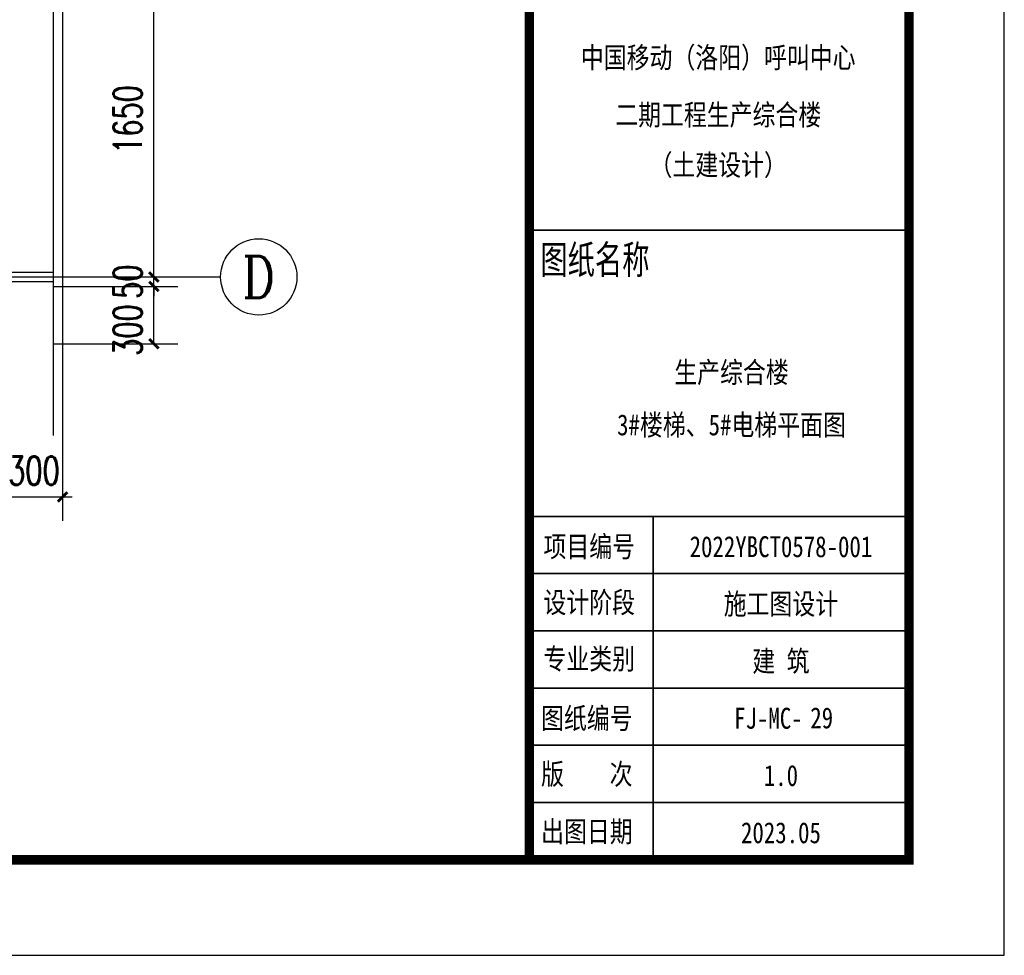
# Model space of a CAD drawing. Extents: x 797781 to 1255204, y 21234 to 1024248.
# Tile 1010 of 1056: x 1183046 to 1188209, y 647063 to 651967. Entities that reach past the tile are written whole.
import ezdxf
from ezdxf.enums import TextEntityAlignment as Align

# ---------------------------------------------------------------- set-up
doc = ezdxf.new("R2010")
doc.units = 0
doc.header["$LTSCALE"] = 1000
doc.header["$MEASUREMENT"] = 0
doc.linetypes.add('230303生产综合楼-平面图_t8$0$DOTE', pattern=[2.42, 2, -0.2, 0.02, -0.2])
for name, color, linetype in [('230303生产综合楼-平面图_t8$0$3T_WOOD', 21, 'Continuous'), ('230303生产综合楼-平面图_t8$0$AXIS', 3, 'Continuous'), ('230303生产综合楼-平面图_t8$0$AXIS_TEXT', 7, 'Continuous'), ('230303生产综合楼-平面图_t8$0$CURTWALL', 4, 'Continuous'), ('230303生产综合楼-平面图_t8$0$DOTE', 1, '230303生产综合楼-平面图_t8$0$DOTE'), ('230303生产综合楼-平面图_t8$0$PUB_TEXT', 7, 'Continuous'), ('AXIS_TEXT', 7, 'Continuous'), ('PUB_TITLE', 4, 'Continuous')]:
    doc.layers.add(name, color=color, linetype=linetype)
doc.layers.add('230303生产综合楼-平面图_t8$0$图框', color=4, linetype='Continuous', lineweight=35)
doc.styles.add('230303生产综合楼-平面图_t8$0$-黑体', font='simhei.ttf', dxfattribs={"width": 0.8})
doc.styles.add('230303生产综合楼-平面图_t8$0$_TCH_AXIS', font='COMPLEX', dxfattribs={"bigfont": 'GBCBIG'})
doc.styles.add('230303生产综合楼-平面图_T8$0$_TCH_DIM_T3', font='SIMPLEX', dxfattribs={"width": 0.705882, "bigfont": 'GBCBIG'})
doc.styles.add('COMPLEX', font='COMPLEX')
doc.dimstyles.new('230303生产综合楼-平面图_T8$0$_TCH_ARCH&&50', dxfattribs={"dimtxt": 148.75, "dimasz": 50, "dimexe": 125, "dimexo": 150, "dimgap": 63.125, "dimtad": 1, "dimdec": 0, "dimzin": 0, "dimdsep": 46, "dimtxsty": '230303生产综合楼-平面图_T8$0$_TCH_DIM_T3', "dimblk": '230303生产综合楼-平面图_t8$0$_ArchTick', "dimcen": 0.09, "dimclrt": 7, "dimazin": 2, "dimtfac": 1, "dimtdec": 0, "dimtix": 1, "dimtmove": 2, "dimatfit": 3, "dimfxl": 1, "dimtolj": 1, "dimtzin": 0, "dimarcsym": 0})

# ---------------------------------------------------------------- blocks, each defined once
blk = doc.blocks.new('230303生产综合楼-平面图_t8$0$图签')
at = {"layer": '230303生产综合楼-平面图_t8$0$图框', "linetype": 'Continuous'}
for p, q in [((-4020, 6600), (-18, 6600)), ((-3975, 3600), (25, 3600)), ((-2700, -2), (-2700, 3600)), ((-3975, 3000), (25, 3000)), ((-3975, 2400), (25, 2400)), ((-3975, 1800), (25, 1800)), ((-4000, 1200), (0, 1200)), ((-4000, 600), (0, 600))]:
    blk.add_line(p, q, dxfattribs=at)
at = {"layer": '230303生产综合楼-平面图_t8$0$图框', "style": '230303生产综合楼-平面图_t8$0$-黑体', "width": 0.8}
for s, height, p in [('中国移动（洛阳）呼叫中心', 220.01, (-2019, 8300)), ('二期工程生产综合楼', 220, (-2019, 7700)), ('（土建设计）', 220, (-2019, 7174)), ('2022YBCT0578-001', 220.01, (-1361, 3172)), ('施工图设计', 220, (-1361, 2572)), ('建 筑', 220, (-1361, 1972)), ('FJ-MC-', 220, (-1493, 1373)), ('1.0', 220, (-1361, 773)), ('2023.05', 220, (-1361, 173))]:
    blk.add_text(s, height=height, dxfattribs=at).set_placement(p, align=Align.CENTER)
at = {"layer": '230303生产综合楼-平面图_t8$0$图框', "style": '230303生产综合楼-平面图_t8$0$-黑体'}
for s, height, width, p in [('图纸名称', 300, 0.7, (-3885, 6141)), ('项目编号', 220, 0.8, (-3852, 3173)), ('设计阶段', 220, 0.8, (-3852, 2588)), ('专业类别', 220, 0.8, (-3852, 1996)), ('图纸编号', 220, 0.8, (-3877, 1373)), ('版    次', 220, 0.8, (-3877, 788)), ('出图日期', 220, 0.8, (-3877, 185))]:
    blk.add_text(s, height=height, dxfattribs=dict(at, width=width)).set_placement(p)
blk = doc.blocks.new('230303生产综合楼-平面图_t8$0$212')
at = {"layer": '230303生产综合楼-平面图_t8$0$3T_WOOD'}
blk.add_lwpolyline([(593636.3, -29828.8), (593636.3, -29878.8), (593886.3, -29878.8), (593886.3, -29828.8)], close=True, dxfattribs=at)
blk.add_lwpolyline([(593636.3, -29853.8), (593586.3, -29853.8)], dxfattribs=at)
blk.add_lwpolyline([(593636.3, -29853.8), (593586.3, -29853.8)], dxfattribs=at)
blk = doc.blocks.new('230303生产综合楼-平面图_t8$0$_ArchTick')
at = {"color": 0, "linetype": 'ByBlock', "const_width": 0.3}
blk.add_lwpolyline([(-0.5, -0.5), (0.5, 0.5)], dxfattribs=at)
blk = doc.blocks.new('*D4121')
at = {"layer": '230303生产综合楼-平面图_t8$0$AXIS', "color": 0, "lineweight": -2, "transparency": 16777216}
for p, q in [((1183220.6, 652269), (1183874.5, 652269)), ((1183749.5, 650619), (1183749.5, 652269)), ((1183220.6, 650619), (1183874.5, 650619))]:
    blk.add_line(p, q, dxfattribs=at)
at = {"layer": 'Defpoints', "color": 0, "transparency": 16777216}
for p in [(1183070.6, 652269), (1183749.5, 652269), (1183070.6, 650619)]:
    blk.add_point(p, dxfattribs=at)
at = {"layer": '230303生产综合楼-平面图_t8$0$AXIS', "color": 0, "lineweight": -2, "transparency": 16777216, "xscale": 50, "yscale": 50, "zscale": 50}
for p, rotation in [((1183749.5, 652269), 90), ((1183749.5, 650619), 270)]:
    blk.add_blockref('230303生产综合楼-平面图_t8$0$_ArchTick', p, dxfattribs=dict(at, rotation=rotation))
at = {"layer": '230303生产综合楼-平面图_t8$0$AXIS', "color": 7, "transparency": 16777216, "insert": (1183612, 651444), "char_height": 148.75, "attachment_point": 5, "rotation": 90, "style": '230303生产综合楼-平面图_T8$0$_TCH_DIM_T3'}
blk.add_mtext('\\A1;1650', dxfattribs=at)
blk = doc.blocks.new('*D4122')
at = {"layer": '230303生产综合楼-平面图_t8$0$AXIS', "color": 0, "lineweight": -2, "transparency": 16777216}
for p, q in [((1183749.5, 650619), (1183749.5, 650669)), ((1183220.6, 650619), (1183874.5, 650619)), ((1183749.5, 650569), (1183749.5, 650619)), ((1183220.6, 650569), (1183874.5, 650569)), ((1183749.5, 650569), (1183749.5, 650519))]:
    blk.add_line(p, q, dxfattribs=at)
at = {"layer": 'Defpoints', "color": 0, "transparency": 16777216}
for p in [(1183070.6, 650619), (1183749.5, 650619), (1183070.6, 650569)]:
    blk.add_point(p, dxfattribs=at)
at = {"layer": '230303生产综合楼-平面图_t8$0$AXIS', "color": 0, "lineweight": -2, "transparency": 16777216, "xscale": 50, "yscale": 50, "zscale": 50}
for p, rotation in [((1183749.5, 650619), 270), ((1183749.5, 650569), 90)]:
    blk.add_blockref('230303生产综合楼-平面图_t8$0$_ArchTick', p, dxfattribs=dict(at, rotation=rotation))
at = {"layer": '230303生产综合楼-平面图_t8$0$AXIS', "color": 7, "transparency": 16777216, "insert": (1183612, 650594), "char_height": 148.75, "attachment_point": 5, "rotation": 90, "style": '230303生产综合楼-平面图_T8$0$_TCH_DIM_T3'}
blk.add_mtext('\\A1;50', dxfattribs=at)
blk = doc.blocks.new('*D4123')
at = {"layer": '230303生产综合楼-平面图_t8$0$AXIS', "color": 0, "lineweight": -2, "transparency": 16777216}
for p, q in [((1183220.6, 650569), (1183874.5, 650569)), ((1183749.5, 650269), (1183749.5, 650569)), ((1183220.6, 650269), (1183874.5, 650269))]:
    blk.add_line(p, q, dxfattribs=at)
at = {"layer": 'Defpoints', "color": 0, "transparency": 16777216}
for p in [(1183070.6, 650569), (1183749.5, 650569), (1183070.6, 650269)]:
    blk.add_point(p, dxfattribs=at)
at = {"layer": '230303生产综合楼-平面图_t8$0$AXIS', "color": 0, "lineweight": -2, "transparency": 16777216, "xscale": 50, "yscale": 50, "zscale": 50}
for p, rotation in [((1183749.5, 650569), 90), ((1183749.5, 650269), 270)]:
    blk.add_blockref('230303生产综合楼-平面图_t8$0$_ArchTick', p, dxfattribs=dict(at, rotation=rotation))
at = {"layer": '230303生产综合楼-平面图_t8$0$AXIS', "color": 7, "transparency": 16777216, "insert": (1183612, 650340.6), "char_height": 148.75, "attachment_point": 5, "rotation": 90, "style": '230303生产综合楼-平面图_T8$0$_TCH_DIM_T3'}
blk.add_mtext('\\A1;300', dxfattribs=at)
blk = doc.blocks.new('_AXISO')
blk.add_circle((0, 0), 0.5)
at = {"layer": 'AXIS_TEXT', "style": 'COMPLEX', "width": 1.041667}
blk.add_attdef('A', text='', height=0.56, dxfattribs=at).set_placement((-0.25, -0.28), (0.25, -0.28), align=Align.FIT)
blk = doc.blocks.new('*D4124')
at = {"layer": '230303生产综合楼-平面图_t8$0$AXIS', "color": 0, "lineweight": -2, "transparency": 16777216}
for p, q in [((1182970.6, 649995), (1182970.6, 649341.1)), ((1183270.6, 649995), (1183270.6, 649341.1)), ((1182970.6, 649466.1), (1182920.6, 649466.1)), ((1182970.6, 649466.1), (1183270.6, 649466.1)), ((1183270.6, 649466.1), (1183320.6, 649466.1))]:
    blk.add_line(p, q, dxfattribs=at)
at = {"layer": 'Defpoints', "color": 0, "transparency": 16777216}
for p in [(1182970.6, 650145), (1183270.6, 650145), (1183270.6, 649466.1)]:
    blk.add_point(p, dxfattribs=at)
at = {"layer": '230303生产综合楼-平面图_t8$0$AXIS', "color": 0, "lineweight": -2, "transparency": 16777216, "xscale": 50, "yscale": 50, "zscale": 50}
blk.add_blockref('230303生产综合楼-平面图_t8$0$_ArchTick', (1182970.6, 649466.1), dxfattribs=at)
at = {"layer": '230303生产综合楼-平面图_t8$0$AXIS', "color": 0, "lineweight": -2, "transparency": 16777216, "xscale": 50, "yscale": 50, "zscale": 50, "rotation": 180}
blk.add_blockref('230303生产综合楼-平面图_t8$0$_ArchTick', (1183270.6, 649466.1), dxfattribs=at)
at = {"layer": '230303生产综合楼-平面图_t8$0$AXIS', "color": 7, "transparency": 16777216, "insert": (1183120.6, 649603.6), "char_height": 148.75, "attachment_point": 5, "style": '230303生产综合楼-平面图_T8$0$_TCH_DIM_T3'}
blk.add_mtext('\\A1;300', dxfattribs=at)

msp = doc.modelspace()

# ---------------------------------------------------------------- linework, layer by layer
at = {"layer": '230303生产综合楼-平面图_t8$0$AXIS'}
msp.add_line((1183070.6, 650619), (1184099.5, 650619), dxfattribs=at)
at = {"layer": '230303生产综合楼-平面图_t8$0$CURTWALL'}
for points in [[(1183220.6, 660350.8), (1183220.6, 649787.8)], [(1183270.6, 660350.8), (1183270.6, 649787.8)]]:
    msp.add_lwpolyline(points, dxfattribs=at)
at = {"layer": '230303生产综合楼-平面图_t8$0$DOTE'}
msp.add_line((1175656.1, 650619), (1183620.6, 650619), dxfattribs=at)
at = {"layer": 'PUB_TITLE'}
msp.add_lwpolyline([(1146159.4, 647063.1), (1188209.4, 647063.1), (1188209.4, 676763.1), (1146159.4, 676763.1)], close=True, dxfattribs=at)
at = {"layer": 'PUB_TITLE', "const_width": 50}
msp.add_lwpolyline([(1147409.4, 647563.1), (1187709.4, 647563.1), (1187709.4, 676263.1), (1147409.4, 676263.1)], close=True, dxfattribs=at)
msp.add_lwpolyline([(1185718.5, 647563.1), (1185718.5, 676263.1)], dxfattribs=at)

# ---------------------------------------------------------------- block references
at = {"xscale": 0.5, "yscale": 0.5, "zscale": 0.5}
msp.add_blockref('230303生产综合楼-平面图_t8$0$图签', (1187718.5, 647564.1), dxfattribs=at)
at = {"xscale": -1}
msp.add_blockref('230303生产综合楼-平面图_t8$0$212', (1776856.9, 680472.8), dxfattribs=at)
at = {"layer": '230303生产综合楼-平面图_t8$0$AXIS'}
ref = msp.add_blockref('_AXISO', (1184299.5, 650619), dxfattribs=dict(at, xscale=400, yscale=400, zscale=400))
ref.add_attrib('A', 'D', dxfattribs={"layer": '230303生产综合楼-平面图_t8$0$AXIS_TEXT', "ltscale": 2, "height": 217.6, "style": '230303生产综合楼-平面图_t8$0$_TCH_AXIS'}).set_placement((1184211.4, 650510.2), (1184387.6, 650510.2), align=Align.FIT)

# ---------------------------------------------------------------- texts
at = {"layer": '230303生产综合楼-平面图_t8$0$PUB_TEXT', "style": '230303生产综合楼-平面图_t8$0$-黑体', "width": 0.8}
for s, height, p in [('生产综合楼', 110.01, (1186778.6, 650064)), ('3#楼梯、5#电梯平面图', 110.005, (1186778.6, 649788.6))]:
    msp.add_text(s, height=height, dxfattribs=at).set_placement(p, align=Align.CENTER)
at = {"layer": '230303生产综合楼-平面图_t8$0$图框', "color": 7, "style": '230303生产综合楼-平面图_t8$0$-黑体', "width": 0.8}
msp.add_text('29', height=110.01, dxfattribs=at).set_placement((1187251.8, 648252.7), align=Align.CENTER)

# ---------------------------------------------------------------- dimensions: what is measured, and where the dimension line sits
at = {"layer": '230303生产综合楼-平面图_t8$0$AXIS'}
for p1, p2, picture, middle in [((1183070.6, 650619), (1183070.6, 652269), '*D4121', (1183612, 651444)), ((1183070.6, 650569), (1183070.6, 650619), '*D4122', (1183612, 650594)), ((1182970.6, 650145), (1183270.6, 650145), '*D4124', (1183120.6, 649603.6))]:
    dim = msp.add_aligned_dim(p1=p1, p2=p2, distance=-678.9, dimstyle='230303生产综合楼-平面图_T8$0$_TCH_ARCH&&50', dxfattribs=at)
    dim.commit()
    dim.dimension.update_dxf_attribs({"geometry": picture, "text_midpoint": middle})
dim = msp.add_linear_dim(base=(1183749.5, 650569), p1=(1183070.6, 650269), p2=(1183070.6, 650569), angle=90, dimstyle='230303生产综合楼-平面图_T8$0$_TCH_ARCH&&50', dxfattribs=at)
dim.commit()
dim.dimension.update_dxf_attribs({"geometry": '*D4123', "text_midpoint": (1183612, 650340.6), "dimtype": 161})

doc.saveas('drawing.dxf')
